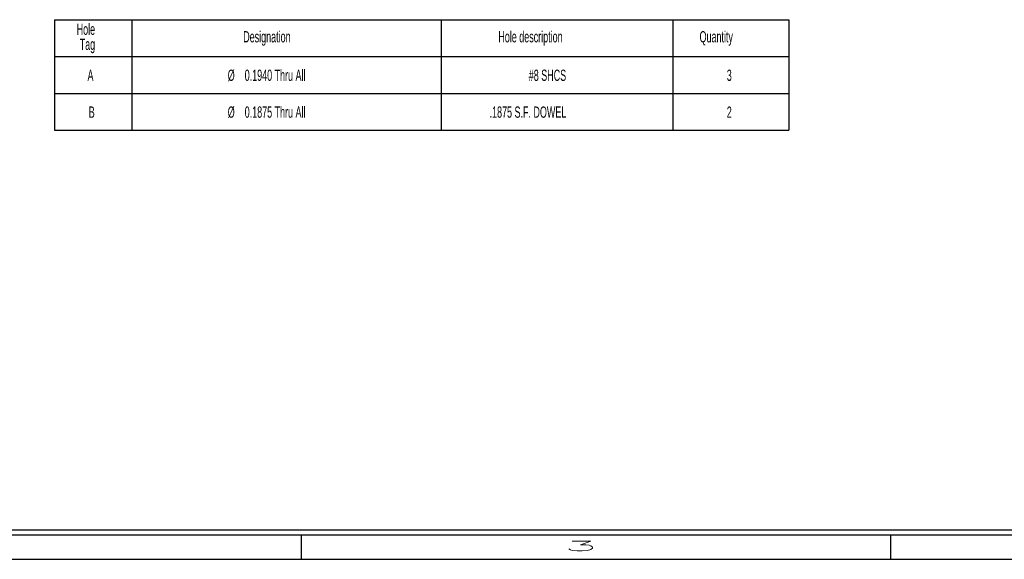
# Model space of a CAD drawing. Header units: inches. Extents: x 1880 to 2363, y -453 to -54.
# Tile 781 of 1056: x 2034.08 to 2044.11, y -156 to -150.51. Entities that reach past the tile are written whole.
import ezdxf

# ---------------------------------------------------------------- set-up
doc = ezdxf.new("R2010")
doc.units = ezdxf.units.IN
doc.header["$LTSCALE"] = 0.5
doc.header["$MEASUREMENT"] = 0
doc.layers.add('SID-M-D', color=42, linetype='Continuous')
doc.layers.add('SID-M-S', color=105, linetype='Continuous')
doc.styles.add('R', font='ROMAND.SHX')
doc.styles.add('SLDTEXTSTYLE0', font='TXT', dxfattribs={"width": 0.595745})

# ---------------------------------------------------------------- blocks, each defined once
blk = doc.blocks.new('*U9')
at = {"layer": 'SID-M-S'}
for p, q in [((-34, -0.25), (0, -0.25)), ((-34, -0.3), (0, -0.3)), ((-17, -0.3), (-17, -0.55)), ((-11, -0.3), (-11, -0.55)), ((-34, -0.55), (0, -0.55))]:
    blk.add_line(p, q, dxfattribs=at)
at = {"layer": 'SID-M-D', "style": 'R', "width": 4}
blk.add_text('3', height=0.1, dxfattribs=at).set_placement((-14.327, -0.464))

msp = doc.modelspace()

# ---------------------------------------------------------------- linework, layer by layer
at = {"layer": 'SID-M-D', "color": 0}
for p, q in [((2034.43349, -150.51071), (2041.9138, -150.51071)), ((2034.43349, -150.51071), (2034.43349, -151.63571)), ((2035.22089, -150.51071), (2035.22089, -151.63571)), ((2038.3705, -150.51071), (2038.3705, -151.63571)), ((2040.7327, -150.51071), (2040.7327, -151.63571)), ((2041.9138, -150.51071), (2041.9138, -151.63571)), ((2034.43349, -150.88571), (2041.9138, -150.88571)), ((2034.43349, -151.26071), (2041.9138, -151.26071)), ((2034.43349, -151.63571), (2041.9138, -151.63571))]:
    msp.add_line(p, q, dxfattribs=at)

# ---------------------------------------------------------------- block references
at = {"layer": 'SID-M-D'}
msp.add_blockref('*U9', (2053.94783, -155.452), dxfattribs=at)

# ---------------------------------------------------------------- texts
at = {"layer": 'SID-M-D', "color": 0, "attachment_point": 1, "style": 'SLDTEXTSTYLE0'}
for s, insert, char_height in [('Hole', (2034.66009, -150.55051), 0.114583), ('Tag', (2034.69107, -150.70329), 0.114583), ('Designation', (2036.35646, -150.6269), 0.1145833), ('Hole description', (2038.95428, -150.6269), 0.1145833), ('Quantity', (2041.00348, -150.6269), 0.114583), ('A', (2034.77064, -151.01875), 0.11458), ('%%c', (2036.19847, -151.01875), 0.114583), ('0.1940 Thru All', (2036.37143, -151.01875), 0.1145833), ('#8 SHCS', (2039.2645, -151.01875), 0.114583), ('3', (2041.28092, -151.01875), 0.11458), ('B', (2034.78337, -151.39375), 0.11458), ('%%c', (2036.19847, -151.39375), 0.114583), ('0.1875 Thru All', (2036.37143, -151.39375), 0.1145833), ('.1875 S.F. DOWEL', (2038.86537, -151.39375), 0.1145833), ('2', (2041.28092, -151.39375), 0.11458)]:
    msp.add_mtext(s, dxfattribs=dict(at, insert=insert, char_height=char_height))

doc.saveas('drawing.dxf')
